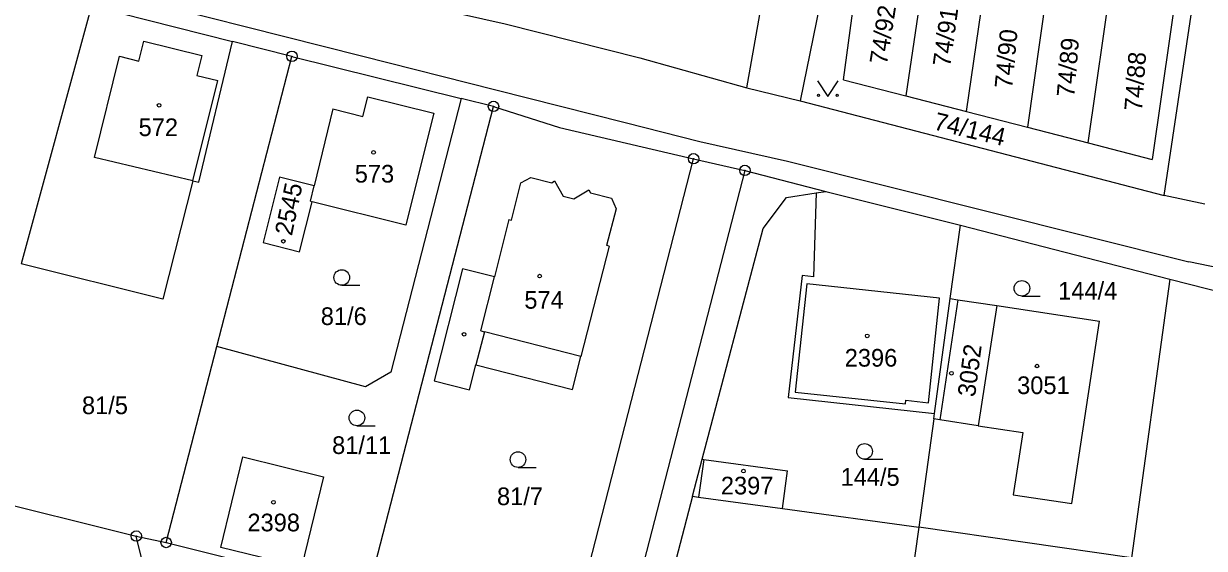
# Model space of a CAD drawing. Extents: x -735249 to -729401, y -1124843 to -1121828.
# Drawn here: x -734130.6 to -734017, y -1123260.2 to -1123209.8 of the extents above; entities that cross this region are included whole.
import ezdxf

# ---------------------------------------------------------------- set-up
doc = ezdxf.new("R2010")
doc.units = 0
for name, color, linetype in [('Vrstva 1', 7, 'Continuous'), ('Vrstva 18', 7, 'Continuous'), ('Vrstva 19', 7, 'Continuous'), ('Vrstva 25', 7, 'Continuous'), ('Vrstva 4', 7, 'Continuous')]:
    doc.layers.add(name, color=color, linetype=linetype)

msp = doc.modelspace()

# ---------------------------------------------------------------- linework, layer by layer
at = {"layer": 'Vrstva 1'}
for points in [[(-734061.05, -1123215.94), (-734043.29, -1123115.93)], [(-734048.45, -1123180.6), (-734055.9, -1123217.2)], [(-734020.89, -1123226.29), (-734014.76, -1123185.3)], [(-734051.73, -1123215.18), (-734049.81, -1123200.9)], [(-734031.62, -1123202.73), (-734034.03, -1123219.74)], [(-734043.68, -1123202.84), (-734045.75, -1123216.72)], [(-734039.89, -1123218.23), (-734037.8, -1123203.66)], [(-734019.39, -1123204.49), (-734022.04, -1123222.84)], [(-734028.18, -1123221.25), (-734025.93, -1123205.37)], [(-734123.8, -1123206.38), (-734098.13, -1123212.86)], [(-734097.2, -1123206.89), (-734084.3, -1123209.8)], [(-734124.09, -1123208.07), (-734130.86, -1123232.89)], [(-734124.09, -1123208.07), (-734110.53, -1123211.48)], [(-734084.3, -1123209.8), (-734071.34, -1123213.06)], [(-734113.77, -1123225.03), (-734110.53, -1123211.48)], [(-734104.81, -1123212.92), (-734110.53, -1123211.48)], [(-734112.04, -1123240.83), (-734104.81, -1123212.92)], [(-734104.81, -1123212.92), (-734088.53, -1123216.96)], [(-734098.13, -1123212.86), (-734085.19, -1123216.15)], [(-734071.34, -1123213.06), (-734061.05, -1123215.94)], [(-734051.73, -1123215.18), (-734045.75, -1123216.72)], [(-734085.19, -1123216.15), (-734072.75, -1123219.29)], [(-734061.05, -1123215.94), (-734055.9, -1123217.2)], [(-734097.98, -1123218.7), (-734097.52, -1123216.83)], [(-734097.52, -1123216.83), (-734091.17, -1123218.4)], [(-734088.53, -1123216.96), (-734095.3, -1123243.28)], [(-734085.42, -1123217.73), (-734088.53, -1123216.96)], [(-734055.9, -1123217.2), (-734020.89, -1123226.29)], [(-734045.75, -1123216.72), (-734039.89, -1123218.23)], [(-734100.88, -1123217.98), (-734102.67, -1123225.37)], [(-734100.88, -1123217.98), (-734097.98, -1123218.7)], [(-734097.5, -1123264.51), (-734085.42, -1123217.73)], [(-734091.17, -1123218.4), (-734091.63, -1123220.27)], [(-734085.42, -1123217.73), (-734079.07, -1123219.76)], [(-734039.89, -1123218.23), (-734034.03, -1123219.74)], [(-734079.07, -1123219.76), (-734066.16, -1123222.77)], [(-734072.75, -1123219.29), (-734065.55, -1123221.12)], [(-734034.03, -1123219.74), (-734028.18, -1123221.25)], [(-734091.63, -1123220.27), (-734093.86, -1123229.16)], [(-734065.55, -1123221.12), (-734057.12, -1123222.99)], [(-734028.18, -1123221.25), (-734022.04, -1123222.84)], [(-734078.11, -1123269.25), (-734066.16, -1123222.77)], [(-734066.16, -1123222.77), (-734061.22, -1123223.89)], [(-734057.12, -1123222.99), (-734018.51, -1123232.69)], [(-734061.22, -1123223.89), (-734073.27, -1123270.48)], [(-734061.22, -1123223.89), (-734053.44, -1123225.91)], [(-734114.36, -1123224.89), (-734117.25, -1123236.28)], [(-734114.36, -1123224.89), (-734113.77, -1123225.03)], [(-734106.01, -1123224.53), (-734107.59, -1123230.83)], [(-734102.67, -1123225.37), (-734106.01, -1123224.53)], [(-734103.04, -1123226.86), (-734102.67, -1123225.37)], [(-734083.69, -1123228.66), (-734082.78, -1123225.09)], [(-734082.78, -1123225.09), (-734081.83, -1123224.56)], [(-734081.83, -1123224.56), (-734079.81, -1123225.07)], [(-734079.81, -1123225.07), (-734079.54, -1123224.9)], [(-734079.54, -1123224.9), (-734078.7, -1123226.37)], [(-734078.7, -1123226.37), (-734077.68, -1123226.62)], [(-734077.68, -1123226.62), (-734076.24, -1123225.76)], [(-734076.24, -1123225.76), (-734076.07, -1123226.04)], [(-734076.07, -1123226.04), (-734074.07, -1123226.56)], [(-734074.07, -1123226.56), (-734073.63, -1123227.57)], [(-734059.47, -1123229.49), (-734057.22, -1123226.49)], [(-734057.22, -1123226.49), (-734054.37, -1123226.05)], [(-734054.37, -1123226.05), (-734054.61, -1123234.13)], [(-734054.37, -1123226.05), (-734053.44, -1123225.91)], [(-734053.44, -1123225.91), (-734040.49, -1123229.17)], [(-734016.98, -1123227.15), (-734020.89, -1123226.29)], [(-734104.08, -1123231.71), (-734102.87, -1123226.9)], [(-734103.04, -1123226.86), (-734102.87, -1123226.9)], [(-734093.86, -1123229.16), (-734102.87, -1123226.9)], [(-734073.63, -1123227.57), (-734074.53, -1123231.1)], [(-734083.93, -1123228.6), (-734085.33, -1123234.13)], [(-734083.93, -1123228.6), (-734083.69, -1123228.66)], [(-734065.34, -1123251.67), (-734059.47, -1123229.49)], [(-734041.46, -1123236.21), (-734040.49, -1123229.17)], [(-734040.49, -1123229.17), (-734020.33, -1123234.36)], [(-734107.59, -1123230.83), (-734104.08, -1123231.71)], [(-734074.29, -1123231.16), (-734074.53, -1123231.1)], [(-734074.29, -1123231.16), (-734077, -1123241.78)], [(-734117.25, -1123236.28), (-734130.86, -1123232.89)], [(-734088.39, -1123233.35), (-734091.12, -1123244.14)], [(-734085.33, -1123234.13), (-734088.39, -1123233.35)], [(-734002.33, -1123236.01), (-734018.51, -1123232.69)], [(-734055.7, -1123234.01), (-734057.05, -1123245.74)], [(-734054.61, -1123234.13), (-734055.7, -1123234.01)], [(-734020.33, -1123234.36), (-734024.02, -1123261.14)], [(-734020.33, -1123234.36), (-734011.39, -1123236.61)], [(-734042.99, -1123247.28), (-734041.46, -1123236.21)], [(-734041.46, -1123236.21), (-734040.73, -1123236.33)], [(-734040.73, -1123236.33), (-734036.98, -1123236.89)], [(-734036.98, -1123236.89), (-734038.78, -1123248.46)], [(-734036.98, -1123236.89), (-734027.1, -1123238.39)], [(-734029.75, -1123255.93), (-734027.1, -1123238.39)], [(-734116.92, -1123259.67), (-734112.04, -1123240.83)], [(-734097.75, -1123244.69), (-734112.04, -1123240.83)], [(-734077.81, -1123244.96), (-734077, -1123241.78)], [(-734095.3, -1123243.28), (-734097.75, -1123244.69)], [(-734087.72, -1123245), (-734087.11, -1123242.6)], [(-734087.11, -1123242.6), (-734077.81, -1123244.96)], [(-734091.12, -1123244.14), (-734087.72, -1123245)], [(-734057.05, -1123245.74), (-734042.99, -1123247.28)], [(-734043.06, -1123247.78), (-734044.5, -1123258.19)], [(-734043.06, -1123247.78), (-734042.99, -1123247.28)], [(-734042.48, -1123247.87), (-734043.06, -1123247.78)], [(-734038.78, -1123248.46), (-734042.48, -1123247.87)], [(-734038.78, -1123248.46), (-734034.49, -1123249.1)], [(-734034.49, -1123249.1), (-734035.4, -1123255.1)], [(-734111.65, -1123260.16), (-734109.53, -1123251.45)], [(-734109.53, -1123251.45), (-734101.77, -1123253.36)], [(-734066.28, -1123255.22), (-734065.34, -1123251.67)], [(-734065.34, -1123251.67), (-734065.19, -1123251.69)], [(-734065.19, -1123251.69), (-734057.12, -1123252.79)], [(-734101.77, -1123253.36), (-734103.88, -1123262.05)], [(-734057.62, -1123256.4), (-734057.12, -1123252.79)], [(-734135.25, -1123255.23), (-734119.79, -1123259.05)], [(-734066.28, -1123255.22), (-734070.42, -1123271.07)], [(-734066.28, -1123255.22), (-734065.69, -1123255.3)], [(-734065.69, -1123255.3), (-734057.62, -1123256.4)], [(-734035.4, -1123255.1), (-734029.75, -1123255.93)], [(-734057.62, -1123256.4), (-734044.5, -1123258.19)], [(-734044.5, -1123258.19), (-734048.49, -1123286.61)], [(-734024.02, -1123261.14), (-734044.5, -1123258.19)], [(-734110.38, -1123296.96), (-734119.79, -1123259.05)], [(-734119.79, -1123259.05), (-734116.92, -1123259.67)], [(-734116.92, -1123259.67), (-734097.5, -1123264.51)], [(-734103.88, -1123262.05), (-734111.65, -1123260.16)]]:
    msp.add_lwpolyline(points, dxfattribs=at)
at = {"layer": 'Vrstva 25'}
for points in [[(-734054.25, -1123215.27), (-734053.25, -1123216.77), (-734052.25, -1123215.27)], [(-734100.02, -1123234.94), (-734098.27, -1123234.94)], [(-734034.57, -1123235.98), (-734032.82, -1123235.98)], [(-734098.56, -1123248.44), (-734096.81, -1123248.44)], [(-734083.06, -1123252.45), (-734081.31, -1123252.45)], [(-734049.71, -1123251.66), (-734047.96, -1123251.66)]]:
    msp.add_lwpolyline(points, dxfattribs=at)
for centre, radius in [((-734104.81, -1123212.92), 0.5), ((-734104.81, -1123212.92), 0.032), ((-734117.6, -1123217.63), 0.175), ((-734085.42, -1123217.73), 0.5), ((-734054.15, -1123216.67), 0.1), ((-734052.35, -1123216.67), 0.1), ((-734085.42, -1123217.73), 0.032), ((-734096.96, -1123222.16), 0.175), ((-734066.16, -1123222.77), 0.5), ((-734066.16, -1123222.77), 0.032), ((-734061.22, -1123223.89), 0.5), ((-734061.22, -1123223.89), 0.032), ((-734105.64, -1123230.71), 0.175), ((-734100.02, -1123234.19), 0.75), ((-734080.98, -1123234.05), 0.175), ((-734034.57, -1123235.23), 0.75), ((-734088.25, -1123239.65), 0.175), ((-734049.45, -1123239.8), 0.175), ((-734041.35, -1123243.4), 0.175), ((-734033.12, -1123242.7), 0.175), ((-734098.56, -1123247.69), 0.75), ((-734049.71, -1123250.91), 0.75), ((-734083.06, -1123251.7), 0.75), ((-734061.37, -1123252.81), 0.175), ((-734106.6, -1123255.8), 0.175), ((-734119.79, -1123259.05), 0.5), ((-734119.79, -1123259.05), 0.032), ((-734116.92, -1123259.67), 0.5), ((-734116.92, -1123259.67), 0.032)]:
    msp.add_circle(centre, radius, dxfattribs=at)
at = {"layer": 'Vrstva 4'}
for points in [[(-734119.55, -1123213.37), (-734119.07, -1123211.45)], [(-734119.07, -1123211.45), (-734113.5, -1123212.83)], [(-734123.82, -1123222.66), (-734121.4, -1123212.91)], [(-734121.4, -1123212.91), (-734119.55, -1123213.37)], [(-734113.5, -1123212.83), (-734113.98, -1123214.75)], [(-734113.98, -1123214.75), (-734111.96, -1123215.25)], [(-734114.36, -1123224.89), (-734111.96, -1123215.25)], [(-734114.36, -1123224.89), (-734123.82, -1123222.66)], [(-734086.65, -1123239.32), (-734085.33, -1123234.13)], [(-734055.28, -1123234.8), (-734056.4, -1123245.2)], [(-734042.51, -1123236.18), (-734055.28, -1123234.8)], [(-734043.55, -1123246.24), (-734042.51, -1123236.18)], [(-734040.73, -1123236.33), (-734042.48, -1123247.87)], [(-734086.3, -1123239.41), (-734087.11, -1123242.6)], [(-734086.65, -1123239.32), (-734086.3, -1123239.41)], [(-734077, -1123241.78), (-734086.3, -1123239.41)], [(-734056.4, -1123245.2), (-734045.77, -1123246.35)], [(-734045.77, -1123246.35), (-734045.74, -1123246)], [(-734045.74, -1123246), (-734043.55, -1123246.24)], [(-734065.19, -1123251.69), (-734065.69, -1123255.3)]]:
    msp.add_lwpolyline(points, dxfattribs=at)

# ---------------------------------------------------------------- texts
at = {"layer": 'Vrstva 18'}
for s, rotation, p in [('74/92', 81.00064, (-734047.566, -1123213.782)), ('74/91', 82.00065, (-734041.48, -1123213.985)), ('74/90', 84.60067, (-734035.51, -1123216.063)), ('74/89', 85.30068, (-734029.532, -1123216.885)), ('74/88', 85.80068, (-734023.024, -1123218.226)), ('74/144', 346.50276, (-734043.149, -1123219.933))]:
    msp.add_text(s, height=1.7, rotation=rotation, dxfattribs=at).set_placement(p)
for s, p in [('144/4', (-734031.08, -1123236.31)), ('81/6', (-734102.04, -1123238.76)), ('81/5', (-734125.02, -1123247.33)), ('81/11', (-734100.95, -1123251.16)), ('144/5', (-734052.02, -1123254.22)), ('81/7', (-734085.08, -1123256.08))]:
    msp.add_text(s, height=1.7, dxfattribs=at).set_placement(p)
at = {"layer": 'Vrstva 19'}
for s, p in [('572', (-734119.57, -1123220.59)), ('573', (-734098.77, -1123225.06)), ('574', (-734082.45, -1123237.19)), ('2396', (-734051.62, -1123242.76)), ('3051', (-734035.03, -1123245.4)), ('2397', (-734063.54, -1123255.05)), ('2398', (-734109.1, -1123258.6))]:
    msp.add_text(s, height=1.7, dxfattribs=at).set_placement(p)
for s, rotation, p in [('2545', 78.10062, (-734104.824, -1123230.244)), ('3052', 82.60066, (-734039.082, -1123245.736))]:
    msp.add_text(s, height=1.7, rotation=rotation, dxfattribs=at).set_placement(p)

doc.saveas('drawing.dxf')
